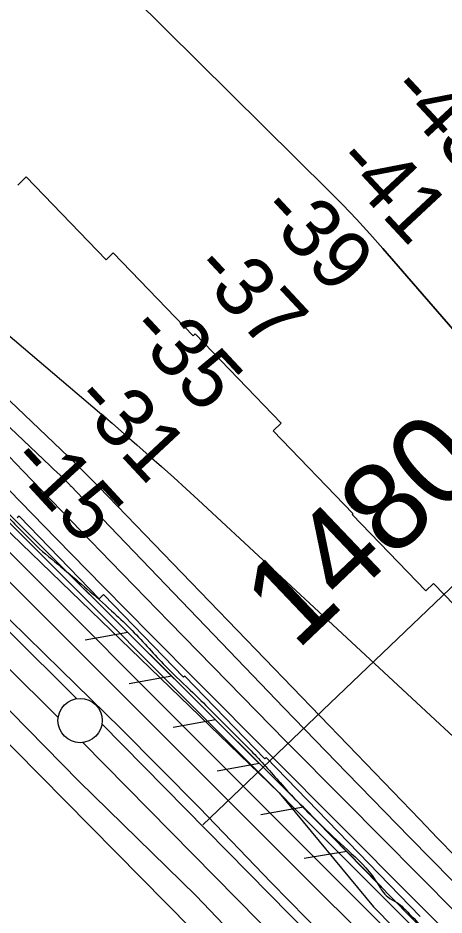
# Model space of a CAD drawing. Extents: x 3887375 to 3925618, y 296674 to 322633.
# Drawn here: x 3894947 to 3895428, y 309649 to 310662 of the extents above; entities that cross this region are included whole.
import ezdxf

# ---------------------------------------------------------------- set-up
doc = ezdxf.new("R2010")
doc.units = 0
for name, color, linetype in [('V-LEVE-TOET', 7, 'Continuous'), ('V-RIVR-EDGE', 7, 'Continuous'), ('V-RIVR-RANG', 7, 'Continuous'), ('V-ROAD-CNTR', 7, 'Continuous'), ('V-RRAP-FSHR', 7, 'Continuous'), ('V-RRAP-RVMT', 7, 'Continuous'), ('V-SURV-IDEN', 7, 'Continuous'), ('V-SURV-LINE', 7, 'Continuous'), ('V-TOPO-DPTH', 7, 'Continuous'), ('V-TOPO-MINR', 7, 'Continuous'), ('V-TOPO-WATR', 7, 'Continuous')]:
    doc.layers.add(name, color=color, linetype=linetype)

msp = doc.modelspace()

# ---------------------------------------------------------------- linework, layer by layer
at = {"layer": 'V-LEVE-TOET'}
for points in [[(3895985.9, 308912.8), (3895925.8, 308973.8), (3895847.7, 309054.5), (3895772.6, 309133.1), (3895690.7, 309216.7), (3895618.4, 309289.2), (3895543, 309367.7), (3895460.5, 309452.9), (3895332.9, 309584.1), (3895233, 309685.8), (3895151.9, 309770), (3895062.8, 309860.1), (3894995.2, 309926.1), (3894860.7, 310057.7), (3894749.2, 310166.8), (3894652.7, 310266.8), (3894541.8, 310379.2), (3894489.5, 310431.8), (3894468.5, 310453.1), (3894439.7, 310477.2), (3894330, 310562.6), (3894227.8, 310647.6)], [(3894211.1, 310567.7), (3894294.2, 310501), (3894396.7, 310409.1), (3894440.6, 310374.7), (3894462.7, 310356.1), (3894506.8, 310315.9), (3894582.3, 310236.4), (3894668.5, 310145.4), (3894790.2, 310020.5), (3894900.6, 309917.3), (3895015.9, 309800.2), (3895148.4, 309670.6), (3895310.8, 309500.1), (3895403, 309404.4), (3895486.9, 309321.2), (3895578.7, 309229.8), (3895685.2, 309118.8), (3895757.9, 309043.3), (3895834.8, 308967.4), (3895918.7, 308876.2)]]:
    msp.add_lwpolyline(points, dxfattribs=at)
at = {"layer": 'V-RIVR-EDGE'}
msp.add_spline([(3894498, 310522.4), (3894530, 310496.1), (3894553.8, 310474.7), (3894579.9, 310451.3), (3894614.8, 310419.2), (3894633.2, 310400.7), (3894662.8, 310372.4), (3894685.1, 310353.4), (3894692.4, 310347.1), (3894709.8, 310328.1), (3894746.6, 310285.3), (3894785.8, 310252.2), (3894809.6, 310225.9), (3894830.4, 310205.4), (3894852.7, 310189.9), (3894866.7, 310171.8), (3894915.2, 310120.3), (3894950.1, 310083.7), (3894971.4, 310062.8), (3894999, 310039.4), (3895025.2, 310017), (3895052.8, 309992.7), (3895093, 309952.3), (3895110.9, 309932.8), (3895141.4, 309903.1), (3895188.9, 309855.9), (3895222.8, 309821.3), (3895255.8, 309784.3), (3895319.2, 309722.5), (3895350.7, 309688.4), (3895358.4, 309676.3), (3895364.7, 309669.4), (3895374.9, 309663.1), (3895389, 309650.4), (3895410.8, 309628.1), (3895448.5, 309583.3), (3895480.5, 309554.1), (3895503.8, 309527.8), (3895533.8, 309499.5), (3895577.4, 309454.8), (3895606.9, 309425.5), (3895653.5, 309378.8), (3895685.9, 309349.1), (3895719.8, 309314.5), (3895749.4, 309285.8), (3895790.6, 309242.5), (3895837.1, 309195.8), (3895863.7, 309164.1), (3895900, 309127.6), (3895944.1, 309081.4), (3895955.7, 309070.7), (3895974.6, 309054.6), (3896002.3, 309033.1), (3896032.8, 309003.9), (3896062.8, 308972.3), (3896082.7, 308950.4), (3896119.5, 308911.9), (3896139.3, 308892.5), (3896152, 308889.5), (3896163.1, 308883.7), (3896167.9, 308873.9), (3896170.3, 308862.3), (3896184.4, 308844.3), (3896211, 308816), (3896224.1, 308810.2), (3896236.7, 308802.4), (3896249.8, 308786.8), (3896255.6, 308776.6), (3896270.6, 308766.4), (3896280.3, 308753.2), (3896295.8, 308737.2), (3896375.3, 308661.2), (3896425.2, 308610.1), (3896464.4, 308570.6), (3896519.6, 308515.6), (3896548.7, 308483), (3896563.2, 308467.5), (3896597.6, 308430.9), (3896635.9, 308396.4), (3896666.4, 308365.7), (3896681.4, 308349.6), (3896712.4, 308320.4), (3896746.3, 308287.3), (3896777.4, 308260), (3896801.6, 308235.7), (3896820.5, 308215.3), (3896842.8, 308195.3), (3896851.5, 308181.2), (3896882.5, 308148.6), (3896918.8, 308116.4), (3896962.9, 308074.6), (3896997.8, 308033.2), (3897029.2, 307998.6), (3897042.3, 307985), (3897083.5, 307945.6), (3897107.2, 307918.3), (3897123.2, 307898.8), (3897130, 307898.8), (3897142.1, 307893), (3897146, 307882.3), (3897149.9, 307874), (3897162.9, 307860.4), (3897188.6, 307833.1), (3897229.3, 307788.8), (3897267.6, 307752.3), (3897300.5, 307715.8), (3897334.4, 307680.3), (3897361.5, 307651.1), (3897384.8, 307628.2), (3897411.4, 307599), (3897445.8, 307563.4), (3897494.3, 307516.7), (3897543.2, 307462.7), (3897584.8, 307418.4), (3897609, 307394), (3897646.8, 307355.6), (3897678.8, 307323.9), (3897715.1, 307290.3), (3897752, 307253.3), (3897767, 307236.3), (3897837.7, 307158.4), (3897886.6, 307104.4), (3897936, 307048.4), (3897965.5, 307015.3), (3898010.6, 306970.1), (3898027.5, 306949.1), (3898045, 306936), (3898063.9, 306914.1), (3898089, 306882.5), (3898117.1, 306854.7), (3898160.2, 306801.2), (3898195.6, 306763.7), (3898235.8, 306719.9), (3898261.5, 306693.6), (3898297.3, 306650.8), (3898332.7, 306612.3), (3898369.9, 306568), (3898397.5, 306534.9), (3898422.2, 306505.8), (3898462.9, 306455.1), (3898495.3, 306417.2), (3898522, 306382.2), (3898601.4, 306284.3), (3898652.2, 306228.4), (3898693.4, 306177.3), (3898729.7, 306130.6), (3898777.1, 306074.1), (3898825.5, 306014.3), (3898848.8, 305986), (3898904, 305917.4), (3898957.2, 305854.7), (3898984.4, 305818.2), (3899049.7, 305744.7), (3899107.8, 305679.4), (3899129.1, 305651.7), (3899142.7, 305630.3), (3899156.2, 305611.8), (3899175.1, 305588), (3899224, 305529.6), (3899256, 305493.6), (3899288.9, 305449.3), (3899312.6, 305415.2), (3899375.6, 305336.9), (3899410.9, 305296), (3899442.8, 305252.2), (3899470.4, 305211.9), (3899531.4, 305133.5), (3899579.3, 305071.2), (3899616.1, 305026), (3899647.1, 304986.1), (3899690.7, 304931.1), (3899729.4, 304876.6), (3899753.6, 304846.9), (3899770.6, 304821.6), (3899817.5, 304755.5), (3899845.6, 304713.2), (3899868.3, 304677.2), (3899889.6, 304650.4), (3899911.4, 304623.6), (3899955.4, 304569.1), (3899987.4, 304526.8), (3900012.6, 304494.2), (3900025.6, 304476.2), (3900037.2, 304456.8), (3900061.9, 304431.9), (3900070.7, 304424.1), (3900074.5, 304414.4), (3900075, 304404.2), (3900073, 304397.9), (3900071.5, 304388.7), (3900071.5, 304383.8), (3900075.9, 304379), (3900087.1, 304374.1), (3900096.3, 304367.7), (3900108.4, 304362.4), (3900117.1, 304353.6), (3900140.8, 304326.3), (3900165.5, 304299.1), (3900226.1, 304227.6), (3900277.9, 304164.3), (3900320, 304105.9), (3900352.4, 304062.6), (3900384.4, 304023.2), (3900411.5, 303988.2), (3900438.1, 303954.1), (3900462.8, 303926.8), (3900556.2, 303812.5), (3900597.9, 303762.9), (3900633.7, 303716.6), (3900652.6, 303691.3), (3900702, 303626.6), (3900774.6, 303530.8), (3900849.1, 303437.3), (3900903.4, 303371.2), (3900928.1, 303343.4), (3900948.9, 303317.6), (3901001.2, 303258.3), (3901038.9, 303216.9), (3901074.8, 303173.1), (3901092.2, 303147.3), (3901171.6, 303050.5), (3901205, 303008.6), (3901238.4, 302968.2), (3901274.7, 302927.8), (3901303.3, 302893.8), (3901344, 302847.5), (3901366.7, 302816.4), (3901404.5, 302770.2), (3901454.4, 302715.2), (3901507.2, 302659.2), (3901551.7, 302608.1), (3901584.7, 302570.6), (3901650, 302491.3), (3901681, 302443.6), (3901717.8, 302388.2), (3901785.5, 302298.2), (3901789.5, 302293.3)], degree=3, dxfattribs=at)
at = {"layer": 'V-RIVR-RANG'}
msp.add_line((3895155.7, 309750.7), (3895574.8, 310151.6), dxfattribs=at)
at = {"layer": 'V-ROAD-CNTR'}
msp.add_lwpolyline([(3896843.2, 307916.8), (3896436.2, 308320.7), (3895850.1, 308912.2), (3895313.5, 309460.6), (3894772.4, 310008.4), (3894576, 310208.7)], dxfattribs=at)
at = {"layer": 'V-RRAP-FSHR'}
for p, q in [((3895071.1, 309968.1), (3895023, 309959.4)), ((3895120.7, 309918.7), (3895072.6, 309910.1)), ((3895170.3, 309869.3), (3895122.3, 309860.7)), ((3895220, 309820), (3895171.9, 309811.4)), ((3895269.6, 309770.6), (3895221.5, 309762)), ((3895318.5, 309720.6), (3895270.3, 309712.6))]:
    msp.add_line(p, q, dxfattribs=at)
for points in [[(3891468.4, 312810.1), (3891592.1, 312735.5), (3892299.9, 312230.2), (3893039.2, 311719.3), (3893631.6, 311277.1), (3894117.7, 310846), (3894636.9, 310371.6), (3895242, 309786.8), (3895348.8, 309658.3), (3895604.3, 309398.3), (3896430.2, 308555.1), (3897023.9, 307973.7), (3897641.6, 307335.1), (3898033.6, 306930.9), (3898562.2, 306317.9), (3899280.4, 305434.2), (3899629.7, 304981.5), (3900046.2, 304414.8), (3900422.7, 303959.4), (3901188.8, 303011.8), (3901775.8, 302279.8)], [(3900183.2, 304271.3), (3899817.1, 304740.6), (3899521, 305137), (3899332.3, 305381.1), (3899099.3, 305675.5), (3898876.1, 305945.2), (3898644, 306227.4), (3898359.5, 306569.4), (3897911.8, 307067.9), (3897531.6, 307466.8), (3897152.8, 307863.4), (3896930.6, 308096.1), (3896288.1, 308742.1), (3895667.7, 309363.7), (3895267, 309773.2), (3894693.6, 310343.5)], [(3895071.1, 309968.1), (3895023.1, 310015.8)], [(3895120.7, 309918.7), (3895071.1, 309968.1)], [(3895170.3, 309869.3), (3895120.7, 309918.7)], [(3895220, 309820), (3895170.3, 309869.3)], [(3895269.6, 309770.6), (3895267, 309773.2), (3895220, 309820)], [(3895318.5, 309720.6), (3895269.6, 309770.6)], [(3895357.5, 309680.8), (3895318.5, 309720.6)]]:
    msp.add_lwpolyline(points, dxfattribs=at)
at = {"layer": 'V-RRAP-RVMT'}
for p, q in [((3894946.9, 310473.6), (3894956.3, 310482.8)), ((3894956.3, 310482.8), (3895046.6, 310389.2)), ((3895046.6, 310389.2), (3895054.6, 310396.9)), ((3895054.6, 310396.9), (3895144.9, 310303.3)), ((3895144.9, 310303.3), (3895147.2, 310305.6)), ((3895147.2, 310305.6), (3895244.3, 310204.8)), ((3895244.3, 310204.8), (3895235.1, 310195.8)), ((3895235.1, 310195.8), (3895325.4, 310102.4)), ((3894948.4, 310099.7), (3894946.1, 310097.6)), ((3895038.7, 310006.2), (3894948.4, 310099.7)), ((3895325.4, 310102.4), (3895324.6, 310101.5)), ((3895324.6, 310101.5), (3895407.9, 310015.2)), ((3895407.9, 310015.2), (3895416.4, 310023.5)), ((3895416.4, 310023.5), (3895506.8, 309929.9)), ((3895043.7, 310011.1), (3895038.7, 310006.2)), ((3895134.1, 309917.6), (3895043.7, 310011.1)), ((3895135.4, 309918.8), (3895134.1, 309917.6)), ((3895225.7, 309825.3), (3895135.4, 309918.8)), ((3895227.4, 309827), (3895225.7, 309825.3)), ((3895401.4, 309647.4), (3895227.4, 309827))]:
    msp.add_line(p, q, dxfattribs=at)
at = {"layer": 'V-SURV-LINE'}
for points in [[(3894468, 310435.5), (3895013.5, 309893.3)], [(3894992.4, 309872.1), (3894446.8, 310414.2)], [(3895041.8, 309864.9), (3895538.1, 309360.7)], [(3895516.8, 309339.7), (3895020.4, 309843.9)]]:
    msp.add_lwpolyline(points, dxfattribs=at)
msp.add_circle((3895017.1, 309868.6), 25, dxfattribs=at)
at = {"layer": 'V-TOPO-DPTH'}
for points in [[(3894020.4, 311107.9), (3894601.3, 310591.1), (3894606.8, 310586.2), (3894612.3, 310581.4), (3894617.8, 310576.5), (3894623.3, 310571.7), (3894647.3, 310550.7), (3894664.8, 310535.4), (3894682.4, 310520.2), (3894700, 310505), (3894717.7, 310489.9), (3895039.1, 310216.6), (3895053.2, 310204.5), (3895067.3, 310192.3), (3895081.3, 310180.1), (3895095.3, 310167.8), (3895109.2, 310155.5), (3895123, 310143.1), (3895136.8, 310130.5), (3895150.4, 310117.9), (3895543.9, 309752.7)], [(3894020.4, 311107.9), (3894601.3, 310591.1), (3894606.8, 310586.2), (3894612.3, 310581.4), (3894617.8, 310576.5), (3894623.3, 310571.7), (3894647.3, 310550.7), (3894664.8, 310535.4), (3894682.4, 310520.2), (3894700, 310505), (3894717.7, 310489.9), (3895039.1, 310216.6), (3895053.2, 310204.5), (3895067.3, 310192.3), (3895081.3, 310180.1), (3895095.3, 310167.8), (3895109.2, 310155.5), (3895123, 310143.1), (3895136.8, 310130.5), (3895150.4, 310117.9), (3895543.9, 309752.7)], [(3894355.8, 310763.6), (3894550.4, 310588.2), (3894568.6, 310571.8), (3894586.7, 310555.3), (3894604.8, 310538.8), (3894622.8, 310522.2), (3894793.6, 310364.8), (3894831.9, 310329.3), (3894870.1, 310293.7), (3894908.1, 310257.9), (3894945.9, 310222), (3895004.1, 310166.5), (3895012.8, 310158.2), (3895021.3, 310149.7), (3895029.8, 310141.2), (3895038.2, 310132.6), (3895319.7, 309841.2), (3895340.1, 309820.1), (3895360.4, 309799), (3895380.6, 309777.9), (3895400.8, 309756.8), (3895421.1, 309735.7), (3895441.5, 309714.6)], [(3895441.5, 309714.6), (3895421.1, 309735.7), (3895400.8, 309756.8), (3895380.6, 309777.9), (3895360.4, 309799), (3895340.1, 309820.1), (3895319.7, 309841.2), (3895038.2, 310132.6), (3895029.8, 310141.2), (3895021.3, 310149.7), (3895012.8, 310158.2), (3895004.1, 310166.5), (3894945.9, 310222), (3894908.1, 310257.9), (3894870.1, 310293.7), (3894831.9, 310329.3), (3894793.6, 310364.8), (3894622.8, 310522.2), (3894604.8, 310538.8), (3894586.7, 310555.3), (3894568.6, 310571.8), (3894550.4, 310588.2), (3894355.8, 310763.6)], [(3894350.2, 310724.9), (3894397.9, 310615.7), (3894478.7, 310545.1), (3894504.8, 310521.9), (3894530.7, 310498.3), (3894556.1, 310474.3), (3894581.3, 310450), (3894659.7, 310372.8), (3894700.4, 310332.5), (3894740.9, 310292), (3894781.2, 310251.3), (3894821.3, 310210.4), (3894861.3, 310169.4), (3894901.4, 310128.5), (3894941.7, 310087.8), (3894982.1, 310047.2), (3896056.6, 308970.3), (3896095, 308931.9)], [(3895539.6, 310194.2), (3895359.2, 310402.1), (3895344.4, 310418.7), (3895329.4, 310435.2), (3895313.9, 310451.3), (3895298.3, 310467.2), (3895040, 310723.1)], [(3895539.6, 310194.2), (3895359.2, 310402.1), (3895344.4, 310418.7), (3895329.4, 310435.2), (3895313.9, 310451.3), (3895298.3, 310467.2), (3895040, 310723.1)], [(3895694.4, 309396.9), (3895315.8, 309778.5), (3895249.6, 309845.5), (3895183.5, 309912.8), (3895117.6, 309980.3), (3895052, 310048), (3894985, 310117.4), (3894953, 310150.5), (3894920.9, 310183.6), (3894888.7, 310216.6), (3894856.4, 310249.5), (3894824, 310282.2), (3894791.4, 310314.8), (3894758.5, 310347.1), (3894725.4, 310379.2), (3894578, 310520.9), (3894571.5, 310527), (3894564.9, 310533.2), (3894558.4, 310539.3), (3894551.7, 310545.4), (3894493.9, 310597.8), (3894458.3, 310629.9), (3894422.5, 310661.8), (3894386.4, 310693.5)], [(3895694.4, 309396.9), (3895315.8, 309778.5), (3895249.6, 309845.5), (3895183.5, 309912.8), (3895117.6, 309980.3), (3895052, 310048), (3894985, 310117.4), (3894953, 310150.5), (3894920.9, 310183.6), (3894888.7, 310216.6), (3894856.4, 310249.5), (3894824, 310282.2), (3894791.4, 310314.8), (3894758.5, 310347.1), (3894725.4, 310379.2), (3894578, 310520.9), (3894571.5, 310527), (3894564.9, 310533.2), (3894558.4, 310539.3), (3894551.7, 310545.4), (3894493.9, 310597.8), (3894458.3, 310629.9), (3894422.5, 310661.8), (3894386.4, 310693.5)], [(3894397.9, 310615.7), (3894478.7, 310545.1), (3894504.8, 310521.9), (3894530.7, 310498.3), (3894556.1, 310474.3), (3894581.3, 310450), (3894659.7, 310372.8), (3894700.4, 310332.5), (3894740.9, 310292), (3894781.2, 310251.3), (3894821.3, 310210.4), (3894861.3, 310169.4), (3894901.4, 310128.5), (3894941.7, 310087.8), (3894982.1, 310047.2), (3896056.6, 308970.3), (3896095, 308931.9)], [(3896415.8, 308547.7), (3894639.3, 310323), (3894626.5, 310335.8), (3894613.8, 310348.6), (3894601.1, 310361.5), (3894588.5, 310374.4), (3894575.8, 310387.3), (3894563.1, 310400.1), (3894550.3, 310412.9), (3894537.5, 310425.6), (3894513.3, 310449.4), (3894505.4, 310457), (3894497.5, 310464.5), (3894489.4, 310471.9), (3894481.2, 310479.1), (3894437.6, 310517.2)]]:
    msp.add_lwpolyline(points, dxfattribs=at)
at = {"layer": 'V-TOPO-MINR'}
for points in [[(3894020.4, 311107.9), (3894601.3, 310591.1), (3894606.8, 310586.2), (3894612.3, 310581.4), (3894617.8, 310576.5), (3894623.3, 310571.7), (3894647.3, 310550.7), (3894664.8, 310535.4), (3894682.4, 310520.2), (3894700, 310505), (3894717.7, 310489.9), (3895039.1, 310216.6), (3895053.2, 310204.5), (3895067.3, 310192.3), (3895081.3, 310180.1), (3895095.3, 310167.8), (3895109.2, 310155.5), (3895123, 310143.1), (3895136.8, 310130.5), (3895150.4, 310117.9), (3895543.9, 309752.7)], [(3894355.8, 310763.6), (3894550.4, 310588.2), (3894568.6, 310571.8), (3894586.7, 310555.3), (3894604.8, 310538.8), (3894622.8, 310522.2), (3894793.6, 310364.8), (3894831.9, 310329.3), (3894870.1, 310293.7), (3894908.1, 310257.9), (3894945.9, 310222), (3895004.1, 310166.5), (3895012.8, 310158.2), (3895021.3, 310149.7), (3895029.8, 310141.2), (3895038.2, 310132.6), (3895319.7, 309841.2), (3895340.1, 309820.1), (3895360.4, 309799), (3895380.6, 309777.9), (3895400.8, 309756.8), (3895421.1, 309735.7), (3895441.5, 309714.6)], [(3895040, 310723.1), (3895298.3, 310467.2), (3895313.9, 310451.3), (3895329.4, 310435.2), (3895344.4, 310418.7), (3895359.2, 310402.1), (3895539.6, 310194.2)], [(3894386.4, 310693.5), (3894422.5, 310661.8), (3894458.3, 310629.9), (3894493.9, 310597.8), (3894551.7, 310545.4), (3894558.4, 310539.3), (3894564.9, 310533.2), (3894571.5, 310527), (3894578, 310520.9), (3894725.4, 310379.2), (3894758.5, 310347.1), (3894791.4, 310314.8), (3894824, 310282.2), (3894856.4, 310249.5), (3894888.7, 310216.6), (3894920.9, 310183.6), (3894953, 310150.5), (3894985, 310117.4), (3895052, 310048), (3895117.6, 309980.3), (3895183.5, 309912.8), (3895249.6, 309845.5), (3895315.8, 309778.5), (3895694.4, 309396.9)], [(3894415.3, 310568.6), (3894479.9, 310512.1), (3894497.1, 310496.9), (3894514.1, 310481.4), (3894530.8, 310465.7), (3894547.3, 310449.7), (3894598.4, 310399.4), (3894625.2, 310372.8), (3894652, 310346.1), (3894678.6, 310319.2), (3894705.1, 310292.2), (3894731.5, 310265.2), (3894758.1, 310238.2), (3894784.7, 310211.4), (3894811.4, 310184.6), (3896236.3, 308758.8)], [(3894598.9, 310521.3), (3894983.4, 310156.3), (3894987.1, 310152.7), (3894990.8, 310149.2), (3894994.5, 310145.7), (3894998.1, 310142.1), (3895003.9, 310136.4), (3895005.4, 310135), (3895006.1, 310134.2), (3895006.9, 310133.5), (3895020.5, 310119.3), (3895028.1, 310111.5), (3895035.6, 310103.7), (3895043.2, 310095.9), (3895050.7, 310088), (3895176.8, 309956.4), (3895247.5, 309882.9), (3895318.4, 309809.6), (3895389.7, 309736.6), (3895461.2, 309663.9)], [(3894437.6, 310517.2), (3894481.2, 310479.1), (3894489.4, 310471.9), (3894497.5, 310464.5), (3894505.4, 310457), (3894513.3, 310449.4), (3894537.5, 310425.6), (3894550.3, 310412.9), (3894563.1, 310400.1), (3894575.8, 310387.3), (3894588.5, 310374.4), (3894601.1, 310361.5), (3894613.8, 310348.6), (3894626.5, 310335.8), (3894639.3, 310323), (3896415.8, 308547.7)], [(3894936.9, 310129), (3894990.1, 310074.3), (3895043.5, 310019.8), (3895097.1, 309965.5), (3895150.9, 309911.3), (3895876.6, 309182.2)]]:
    msp.add_lwpolyline(points, dxfattribs=at)
at = {"layer": 'V-TOPO-WATR'}
msp.add_lwpolyline([(3894397.9, 310615.7), (3894478.7, 310545.1), (3894504.8, 310521.9), (3894530.7, 310498.3), (3894556.1, 310474.3), (3894581.3, 310450), (3894659.7, 310372.8), (3894700.4, 310332.5), (3894740.9, 310292), (3894781.2, 310251.3), (3894821.3, 310210.4), (3894861.3, 310169.4), (3894901.4, 310128.5), (3894941.7, 310087.8), (3894982.1, 310047.2), (3896056.6, 308970.3), (3896095, 308931.9)], dxfattribs=at)

# ---------------------------------------------------------------- texts
at = {"layer": 'V-RIVR-RANG'}
for s, rotation, p in [('-43', 312.9663, (3895363.9, 310578.2)), ('-41', 312.9663, (3895302.2, 310497.7)), ('-39', 312.9663, (3895217, 310442.4)), ('-37', 312.9663, (3895141.7, 310376.6)), ('-35', 312.9663, (3895069, 310307.8)), ('-31', 312.9663, (3895006.3, 310228.5)), ('-15', 312.6783, (3894934.4, 310159.5))]:
    msp.add_text(s, height=67, rotation=rotation, dxfattribs=at).set_placement(p)
at = {"layer": 'V-SURV-IDEN'}
msp.add_text('1480+08.6', height=100, rotation=43.5867, dxfattribs=at).set_placement((3895261.8, 309946.7))

doc.saveas('drawing.dxf')
